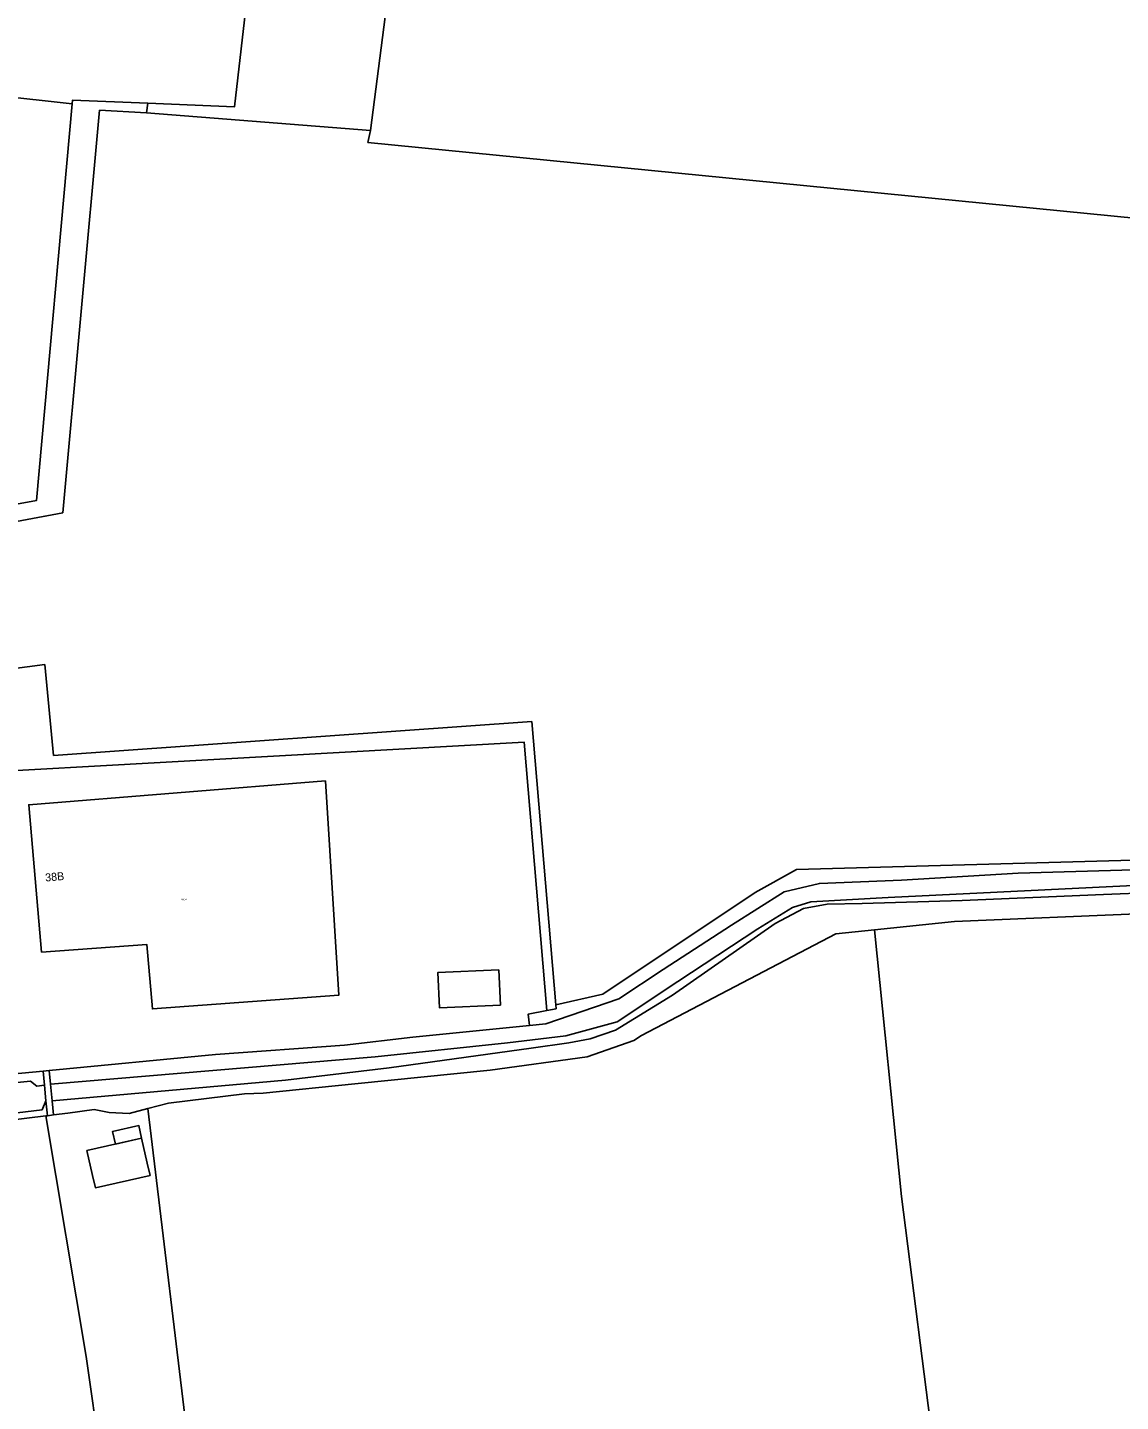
# Model space of a CAD drawing. Extents: x 134297 to 137000, y 403500 to 406000.
# Drawn here: x 135062.5 to 135199.1, y 404048.3 to 404220 of the extents above; entities that cross this region are included whole.
import ezdxf

# ---------------------------------------------------------------- set-up
doc = ezdxf.new("R2010")
doc.units = 0
for name, color, linetype in [('gg-afsc-draadraster', 7, 'Continuous'), ('gg-afsc-lijn draadraster', 7, 'Continuous'), ('gg-anno-huisnummerreeks BGT', 7, 'Continuous'), ('gg-bbg-luifel en loopbrug', 7, 'Continuous'), ('gg-bbg-overig bouwwerk', 7, 'Continuous'), ('gg-knt-bronhoudergrens', 7, 'Continuous'), ('gg-kntw-bovenkant insteek waterloop', 7, 'Continuous'), ('gg-kntw-waterlijn', 7, 'Continuous'), ('gg-kwrk-stuw', 7, 'Continuous'), ('gx-grn-maaiveld', 7, 'Continuous'), ('kenmerkpunt-x pandkandidaat', 7, 'Continuous')]:
    doc.layers.add(name, color=color, linetype=linetype)

msp = doc.modelspace()

# ---------------------------------------------------------------- linework, layer by layer
at = {"layer": 'gg-afsc-draadraster'}
msp.add_line((135128.51, 404097.85), (135128.55, 404097.37), dxfattribs=at)
msp.add_lwpolyline([(135065.78, 404129.03), (135125.51, 404133.24), (135128.51, 404097.85)], dxfattribs=at)
at = {"layer": 'gg-afsc-lijn draadraster'}
msp.add_line((135128.51, 404097.85), (135128.55, 404097.37), dxfattribs=at)
for points in [[(135066.95, 404159.34), (135004.75, 404147.73), (135009.16, 404131.15)], [(135065.78, 404129.03), (135125.51, 404133.24), (135128.51, 404097.85)]]:
    msp.add_lwpolyline(points, dxfattribs=at)
at = {"layer": 'gg-bbg-luifel en loopbrug'}
msp.add_lwpolyline([(135076.78, 404081.2), (135076.43, 404082.77), (135073.15, 404082.04), (135073.5, 404080.46), (135076.78, 404081.2)], dxfattribs=at)
at = {"layer": 'gg-bbg-overig bouwwerk'}
for points in [[(135121.41, 404102.24), (135121.6, 404097.82), (135113.99, 404097.5), (135113.8, 404101.92), (135121.41, 404102.24)], [(135076.78, 404081.2), (135077.49, 404078.08), (135077.83, 404076.55), (135071, 404075.01), (135070.66, 404076.54), (135069.95, 404079.66), (135076.78, 404081.2)]]:
    msp.add_lwpolyline(points, dxfattribs=at)
at = {"layer": 'gg-knt-bronhoudergrens'}
for points in [[(135128.51, 404097.85), (135134.39, 404099.18), (135153.44, 404111.88), (135158.58, 404114.75), (135202.12, 404115.96), (135227.94, 404116.95)], [(135174.77, 404041.44), (135175.82, 404041.58), (135171.7, 404073.91), (135168.33, 404107.24)], [(135077.57, 404084.92), (135083.02, 404039.58), (135105.18, 404041.6), (135105.84, 404034.34), (135162.69, 404040.45), (135174.77, 404041.44)]]:
    msp.add_lwpolyline(points, dxfattribs=at)
at = {"layer": 'gg-kntw-bovenkant insteek waterloop'}
for p, q in [((135125.25, 404095.29), (135110.67, 404093.83)), ((135047.09, 404087.9), (135064.46, 404089.58)), ((135065, 404084), (135065.77, 404084.1))]:
    msp.add_line(p, q, dxfattribs=at)
for points in [[(135125.25, 404095.29), (135127.29, 404095.49), (135136.41, 404098.63), (135141.94, 404102.26), (135150.46, 404107.8), (135157.04, 404111.99), (135161.45, 404113.03), (135171.73, 404113.42), (135186.28, 404114.29), (135207.89, 404114.94), (135236.44, 404115.85), (135282.67, 404117.36), (135362.03, 404121.51)], [(135372.11, 404115.44), (135334.95, 404114.3), (135301.23, 404112.9), (135265.13, 404111.49), (135233.14, 404110.27), (135202.11, 404109.27), (135178.35, 404108.28), (135168.33, 404107.24)], [(135168.33, 404107.24), (135163.52, 404106.75), (135139.24, 404094.02), (135138.28, 404093.41), (135132.44, 404091.37), (135120.34, 404089.7), (135103.4, 404087.98), (135091.96, 404086.82), (135089.64, 404086.72), (135080.15, 404085.56), (135077.57, 404084.92)], [(135065.23, 404089.65), (135085.99, 404091.66), (135102.11, 404092.83), (135110.67, 404093.83)], [(135065.77, 404084.1), (135067.56, 404084.31), (135070.83, 404084.8), (135072.72, 404084.41), (135075.22, 404084.28), (135077.57, 404084.92)], [(135020.15, 404076.3), (135048.5, 404082.01), (135064.79, 404083.98)]]:
    msp.add_lwpolyline(points, dxfattribs=at)
at = {"layer": 'gg-kntw-waterlijn'}
for points in [[(135065.4, 404087.93), (135105.97, 404091.38), (135122.49, 404093.11), (135129.78, 404093.98), (135136.21, 404095.75), (135143.77, 404100.77), (135153.78, 404107.36), (135158.09, 404110.04), (135160.37, 404110.72), (135170.06, 404111.29), (135215.15, 404113.46), (135216.31, 404113.51), (135237.64, 404114.34), (135257.42, 404115.07), (135279.94, 404115.86), (135301.19, 404116.35), (135446.31, 404122.07)], [(135403.81, 404118.79), (135317.82, 404115.42), (135285.47, 404114.7), (135268.04, 404114.11), (135253.65, 404113.61), (135235.43, 404113.05), (135215.81, 404112.39), (135196.96, 404111.63), (135179.3, 404110.9), (135166.82, 404110.54), (135162.42, 404110.42), (135159.46, 404109.9), (135155.93, 404108.04), (135143.09, 404099.06), (135135.98, 404094.69), (135132.83, 404093.6), (135130.15, 404093.11), (135125.43, 404092.44), (135107.72, 404090), (135094.77, 404088.44), (135065.6, 404085.85)], [(135064.63, 404087.83), (135063.69, 404087.7), (135062.9, 404088.33), (135048.94, 404086.93), (135025.83, 404081.96), (135020.99, 404080.69), (135020.48, 404080.03), (135020.67, 404078.79), (135021.66, 404078.1), (135026.92, 404078.91), (135047.76, 404082.69), (135052.16, 404083.29), (135064.35, 404084.74), (135064.82, 404085.85)]]:
    msp.add_lwpolyline(points, dxfattribs=at)
at = {"layer": 'gg-kwrk-stuw'}
for p, q in [((135064.46, 404089.58), (135064.63, 404087.83)), ((135065.23, 404089.65), (135065.4, 404087.93)), ((135064.63, 404087.83), (135064.82, 404085.85)), ((135065.4, 404087.93), (135065.6, 404085.85)), ((135064.82, 404085.85), (135065, 404084)), ((135065.6, 404085.85), (135065.77, 404084.1))]:
    msp.add_line(p, q, dxfattribs=at)
at = {"layer": 'gx-grn-maaiveld'}
for p, q in [((135068.09, 404210.45), (134986.54, 404219.34)), ((135077.4, 404209.29), (135077.57, 404210.5)), ((135077.4, 404209.29), (135105.38, 404207.09)), ((135004.75, 404147.73), (135066.95, 404159.34)), ((135064.68, 404140.38), (135008.73, 404132.84)), ((135065.78, 404129.03), (135064.68, 404140.38)), ((135127.41, 404097.15), (135128.55, 404097.37)), ((135064.46, 404089.58), (135065.23, 404089.65)), ((135064.79, 404083.98), (135065, 404084))]:
    msp.add_line(p, q, dxfattribs=at)
for points in [[(135095.67, 404273.48), (135243.74, 404253.81), (135271.33, 404249.23), (135271.93, 404252.59), (135273.44, 404252.32), (135274.94, 404262.87), (135277.72, 404261.55), (135275.54, 404246.99), (135273.09, 404245.65), (135225.6, 404251.98), (135218.05, 404247.19), (135203.81, 404248.25), (135194.49, 404249.84), (135195.5, 404255.99), (135170.83, 404259.27), (135169.98, 404247.53), (135111.53, 404254.9), (135105.38, 404207.09)], [(135077.57, 404210.5), (135088.4, 404210.06), (135095.59, 404272.79)], [(135068.09, 404210.45), (135063.65, 404160.88), (135003.74, 404149.95)], [(135077.4, 404209.29), (135071.52, 404209.62), (135066.95, 404159.34)], [(135077.57, 404210.5), (135068.13, 404210.88), (135068.09, 404210.45)], [(135105.38, 404207.09), (135105.06, 404205.61), (135220.63, 404194.18), (135227.94, 404116.95)], [(135127.41, 404097.15), (135124.56, 404130.69), (135009.73, 404124.26), (135008.77, 404124.18)], [(135099.75, 404125.84), (135101.4, 404099.06), (135078.12, 404097.36), (135077.43, 404105.38), (135064.27, 404104.45), (135062.67, 404122.85), (135099.75, 404125.84)], [(135127.41, 404097.15), (135125.07, 404096.68), (135125.25, 404095.29)], [(135077.74, 404025.57), (135074.05, 404025.11), (135071.65, 404041.35), (135069.84, 404053.94), (135064.79, 404083.98)]]:
    msp.add_lwpolyline(points, dxfattribs=at)

# ---------------------------------------------------------------- texts
at = {"layer": 'gg-anno-huisnummerreeks BGT'}
msp.add_text('38B', height=1, rotation=5, dxfattribs=at).set_placement((135064.77, 404113.26))
at = {"layer": 'kenmerkpunt-x pandkandidaat'}
msp.add_text('PNDK', height=0.2, dxfattribs=at).set_placement((135081.66, 404110.93))

doc.saveas('drawing.dxf')
